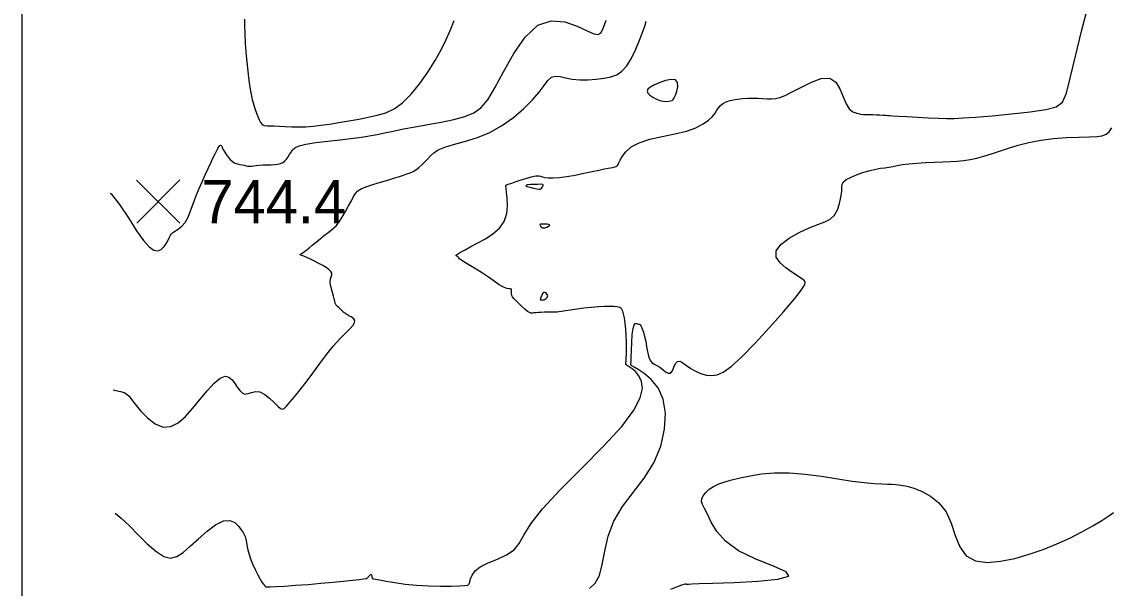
# Model space of a CAD drawing. Extents: x 2566142 to 2571431, y 418755 to 421584.
# Drawn here: x 2566164.4 to 2566541.8, y 420398.5 to 420595.1 of the extents above; entities that cross this region are included whole.
import ezdxf

# ---------------------------------------------------------------- set-up
doc = ezdxf.new("R2010")
doc.units = 0
for name, color, linetype in [('Contour_ADS_Major', 7, 'Continuous'), ('Contour_ADS_Minor', 7, 'Continuous'), ('Contour_ADS_Spot_Elevation', 7, 'Continuous'), ('Contour_ADS_State_Plane_Border', 7, 'Continuous')]:
    doc.layers.add(name, color=color, linetype=linetype)

# ---------------------------------------------------------------- blocks, each defined once
blk = doc.blocks.new('S750')
at = {"layer": 'Contour_ADS_Spot_Elevation'}
for p, q in [((-0.5, 0.498), (0.5, -0.498)), ((-0.498, -0.5), (0.498, 0.5))]:
    blk.add_line(p, q, dxfattribs=at)

msp = doc.modelspace()

# ---------------------------------------------------------------- linework, layer by layer
at = {"layer": 'Contour_ADS_Major'}
for points in [[(2566487.96, 420561.56), (2566491.07, 420561.71), (2566495.35, 420562.01), (2566501.19, 420562.49), (2566507.88, 420563.11), (2566514.43, 420563.83), (2566519.85, 420564.62), (2566523.42, 420565.55), (2566525.56, 420567.21), (2566526.95, 420570.3), (2566528.3, 420575.5), (2566530.12, 420583.18), (2566532.36, 420592.29), (2566534.77, 420601.45)], [(2566332.44, 420538.04), (2566332.44, 420538.35), (2566332.49, 420538.44), (2566332.56, 420538.48), (2566332.65, 420538.53), (2566332.78, 420538.57), (2566332.97, 420538.64), (2566333.24, 420538.73), (2566333.7, 420538.89), (2566334.47, 420539.15), (2566335.68, 420539.55), (2566337.37, 420540.1), (2566339.31, 420540.71), (2566341.22, 420541.25), (2566342.78, 420541.61), (2566343.82, 420541.69), (2566344.49, 420541.56), (2566345.1, 420541.32), (2566345.91, 420541.09), (2566347.16, 420540.96), (2566348.86, 420540.96), (2566351.01, 420541.1), (2566353.56, 420541.42), (2566356.46, 420541.91), (2566359.48, 420542.51), (2566362.34, 420543.11), (2566364.79, 420543.64), (2566366.61, 420544.02), (2566367.88, 420544.28), (2566368.76, 420544.44), (2566369.39, 420544.55), (2566369.9, 420544.65), (2566370.32, 420544.75), (2566370.66, 420544.86), (2566370.92, 420545), (2566371.13, 420545.2), (2566371.35, 420545.55), (2566371.65, 420546.14), (2566372.13, 420547.08), (2566372.87, 420548.42), (2566374.06, 420550.01), (2566375.92, 420551.65), (2566378.66, 420553.14), (2566382.37, 420554.33), (2566386.68, 420555.3), (2566391.1, 420556.21), (2566395.13, 420557.19), (2566398.4, 420558.35), (2566400.9, 420559.64), (2566402.76, 420560.96), (2566404.09, 420562.23), (2566405.02, 420563.38), (2566405.69, 420564.39), (2566406.25, 420565.27), (2566406.86, 420566.02), (2566407.66, 420566.66), (2566408.66, 420567.19), (2566409.86, 420567.62), (2566411.26, 420567.97), (2566412.85, 420568.24), (2566414.58, 420568.44), (2566416.37, 420568.56), (2566418.16, 420568.59), (2566419.89, 420568.55), (2566421.54, 420568.47), (2566423.11, 420568.4), (2566424.58, 420568.39), (2566425.99, 420568.5), (2566427.51, 420568.85), (2566429.39, 420569.56), (2566431.84, 420570.76), (2566434.97, 420572.44), (2566438.47, 420574.17), (2566441.9, 420575.38), (2566444.83, 420575.51), (2566446.93, 420574.18), (2566448.38, 420571.84), (2566449.46, 420569.11), (2566450.47, 420566.64), (2566451.62, 420564.92), (2566452.89, 420563.88), (2566454.19, 420563.34), (2566455.44, 420563.09), (2566456.57, 420562.97), (2566457.63, 420562.91), (2566458.68, 420562.89), (2566459.79, 420562.87), (2566461, 420562.83), (2566462.22, 420562.77), (2566463.34, 420562.7), (2566464.24, 420562.64), (2566464.89, 420562.61), (2566465.59, 420562.57), (2566466.71, 420562.51), (2566468.64, 420562.39), (2566471.6, 420562.22), (2566475.25, 420562.01), (2566479.06, 420561.8), (2566482.53, 420561.63), (2566485.33, 420561.54), (2566487.96, 420561.56)], [(2566379.09, 420464.56), (2566379.81, 420467.83), (2566379.5, 420470.32), (2566378.63, 420472.24), (2566377.46, 420473.68), (2566376.23, 420474.7), (2566375.19, 420475.4), (2566374.5, 420475.82), (2566374.14, 420476.06), (2566374.01, 420476.18), (2566373.99, 420476.28), (2566374.02, 420476.43), (2566374.06, 420476.76), (2566374.12, 420477.37), (2566374.18, 420478.4), (2566374.25, 420479.91), (2566374.29, 420481.82), (2566374.28, 420483.97), (2566374.21, 420486.22), (2566374.06, 420488.44), (2566373.84, 420490.51), (2566373.57, 420492.31), (2566373.28, 420493.74), (2566372.97, 420494.71), (2566372.66, 420495.32), (2566372.32, 420495.67), (2566371.96, 420495.89), (2566371.55, 420496.06), (2566370.96, 420496.2), (2566370.07, 420496.29), (2566368.71, 420496.32), (2566366.82, 420496.27), (2566364.53, 420496.14), (2566362.01, 420495.95), (2566359.46, 420495.69), (2566357.06, 420495.38), (2566354.9, 420495.06), (2566353.08, 420494.76), (2566351.69, 420494.54), (2566350.77, 420494.41), (2566350.19, 420494.37), (2566349.74, 420494.36), (2566349.25, 420494.37), (2566348.56, 420494.37), (2566347.71, 420494.34), (2566346.74, 420494.31), (2566345.72, 420494.27), (2566344.71, 420494.22), (2566343.76, 420494.17), (2566342.9, 420494.11), (2566342.19, 420494.05), (2566341.63, 420493.98), (2566341.15, 420493.99), (2566340.62, 420494.16), (2566339.93, 420494.59), (2566339.02, 420495.33), (2566337.96, 420496.28), (2566336.9, 420497.3), (2566335.96, 420498.24), (2566335.25, 420499.01), (2566334.77, 420499.63), (2566334.48, 420500.16), (2566334.35, 420500.66), (2566334.35, 420501.18), (2566334.4, 420501.67), (2566334.42, 420502.07), (2566334.33, 420502.31), (2566334.05, 420502.37), (2566333.54, 420502.38), (2566332.75, 420502.53), (2566331.63, 420502.98), (2566330.15, 420503.86), (2566328.37, 420505.08), (2566326.4, 420506.48), (2566324.3, 420507.91), (2566322.18, 420509.25), (2566320.17, 420510.44), (2566318.45, 420511.46), (2566317.15, 420512.27), (2566316.38, 420512.87), (2566316.01, 420513.27), (2566315.84, 420513.53), (2566315.68, 420513.69), (2566315.41, 420513.79), (2566315.17, 420513.9), (2566315.17, 420514.11), (2566315.61, 420514.5), (2566316.66, 420515.12), (2566318.26, 420515.98), (2566320.31, 420517.06), (2566322.71, 420518.33), (2566325.34, 420519.79), (2566327.93, 420521.49), (2566330.2, 420523.48), (2566331.88, 420525.83), (2566332.77, 420528.52), (2566333.02, 420531.31), (2566332.91, 420533.9), (2566332.66, 420535.98), (2566332.5, 420537.32), (2566332.44, 420538.04)], [(2566196.83, 420424.57), (2566198.91, 420422.86), (2566201.82, 420420.15), (2566204.88, 420417.07), (2566207.98, 420413.98), (2566210.96, 420411.33), (2566213.68, 420409.54), (2566216.07, 420408.96), (2566218.27, 420409.49), (2566220.48, 420410.92), (2566222.93, 420413.06), (2566225.74, 420415.67), (2566228.75, 420418.32), (2566231.71, 420420.55), (2566234.39, 420421.9), (2566236.6, 420422.05), (2566238.33, 420421.29), (2566239.65, 420420.07), (2566240.6, 420418.83), (2566241.24, 420417.9), (2566241.66, 420417.18), (2566241.93, 420416.48), (2566242.14, 420415.59), (2566242.37, 420414.34), (2566242.66, 420412.78), (2566243.08, 420410.98), (2566243.68, 420409.02), (2566244.47, 420406.98), (2566245.38, 420405), (2566246.31, 420403.2), (2566247.14, 420401.72), (2566247.8, 420400.65), (2566248.29, 420399.94), (2566248.65, 420399.49), (2566248.9, 420399.22), (2566249.14, 420399.05), (2566249.63, 420398.97), (2566250.68, 420398.98), (2566252.62, 420399.08), (2566255.63, 420399.27), (2566259.48, 420399.54), (2566263.78, 420399.86), (2566268.18, 420400.22), (2566272.34, 420400.6), (2566276.06, 420400.97), (2566279.18, 420401.31), (2566281.55, 420401.57), (2566283.05, 420401.75), (2566283.86, 420401.86), (2566284.22, 420401.93), (2566284.34, 420402), (2566284.44, 420402.08), (2566284.55, 420402.2), (2566284.68, 420402.36), (2566284.85, 420402.57), (2566285.05, 420402.83), (2566285.27, 420403.09), (2566285.48, 420403.27), (2566285.66, 420403.32), (2566285.78, 420403.19), (2566285.87, 420402.93), (2566285.92, 420402.61), (2566285.97, 420402.32), (2566286.01, 420402.12), (2566286.05, 420401.99), (2566286.09, 420401.93), (2566286.13, 420401.89), (2566286.19, 420401.86), (2566286.48, 420401.8), (2566287.21, 420401.65), (2566288.62, 420401.38), (2566290.87, 420400.95), (2566293.86, 420400.45), (2566297.43, 420399.95), (2566301.42, 420399.55), (2566305.64, 420399.32), (2566309.76, 420399.24), (2566313.46, 420399.25), (2566316.36, 420399.32), (2566318.24, 420399.42), (2566319.27, 420399.63), (2566319.75, 420400.03), (2566319.97, 420400.72), (2566320.2, 420401.76), (2566320.71, 420403.07), (2566321.74, 420404.5), (2566323.56, 420405.93), (2566326.27, 420407.29), (2566329.48, 420408.64), (2566332.67, 420410.13), (2566335.31, 420411.89), (2566337.1, 420414.06), (2566338.72, 420416.93), (2566341.08, 420420.82), (2566345.09, 420426.03), (2566351.29, 420432.7), (2566358.8, 420440.22), (2566366.35, 420447.82), (2566372.7, 420454.7), (2566376.89, 420460.26), (2566379.09, 420464.56)]]:
    msp.add_lwpolyline(points, dxfattribs=at)
for points in [[(2566343.52, 420538.67), (2566342.26, 420538.65), (2566340.93, 420538.59), (2566339.86, 420538.47), (2566339.41, 420538.27), (2566339.8, 420537.98), (2566340.79, 420537.65), (2566342.03, 420537.33), (2566343.16, 420537.08), (2566343.93, 420536.96), (2566344.37, 420536.97), (2566344.61, 420537.08), (2566344.78, 420537.28), (2566344.98, 420537.57), (2566345.18, 420537.88), (2566345.33, 420538.19), (2566345.4, 420538.44), (2566345.31, 420538.59), (2566345.02, 420538.67), (2566344.44, 420538.69), (2566343.52, 420538.67)], [(2566345.3, 420524.88), (2566344.78, 420524.87), (2566344.46, 420524.85), (2566344.29, 420524.79), (2566344.24, 420524.66), (2566344.28, 420524.47), (2566344.4, 420524.23), (2566344.57, 420523.98), (2566344.77, 420523.77), (2566345, 420523.61), (2566345.28, 420523.54), (2566345.64, 420523.54), (2566346.11, 420523.65), (2566346.68, 420523.86), (2566347.23, 420524.13), (2566347.62, 420524.4), (2566347.7, 420524.63), (2566347.37, 420524.77), (2566346.74, 420524.85), (2566345.99, 420524.87), (2566345.3, 420524.88)], [(2566344.89, 420500.22), (2566344.74, 420499.85), (2566344.6, 420499.5), (2566344.48, 420499.19), (2566344.41, 420498.94), (2566344.37, 420498.76), (2566344.4, 420498.64), (2566344.5, 420498.58), (2566344.68, 420498.55), (2566344.95, 420498.54), (2566345.29, 420498.57), (2566345.67, 420498.65), (2566346.06, 420498.81), (2566346.42, 420499.06), (2566346.72, 420499.38), (2566346.91, 420499.75), (2566346.94, 420500.13), (2566346.79, 420500.51), (2566346.5, 420500.85), (2566346.14, 420501.09), (2566345.79, 420501.19), (2566345.49, 420501.11), (2566345.26, 420500.89), (2566345.06, 420500.58), (2566344.89, 420500.22)]]:
    msp.add_lwpolyline(points, close=True, dxfattribs=at)
at = {"layer": 'Contour_ADS_Minor'}
for points in [[(2566195.17, 420535.59), (2566195.44, 420535.42), (2566198.36, 420531.73), (2566201.42, 420527.08), (2566204.28, 420522.6), (2566206.69, 420519.22), (2566208.65, 420517.01), (2566210.27, 420515.85), (2566211.64, 420515.59), (2566212.84, 420516.1), (2566213.86, 420517.1), (2566214.69, 420518.32), (2566215.3, 420519.49), (2566215.7, 420520.38), (2566216, 420521.02), (2566216.36, 420521.53), (2566216.91, 420521.99), (2566217.77, 420522.51), (2566218.85, 420523.2), (2566220.02, 420524.15), (2566221.14, 420525.49), (2566222.13, 420527.28), (2566223.03, 420529.44), (2566223.91, 420531.87), (2566224.85, 420534.44), (2566225.89, 420537.05), (2566227, 420539.61), (2566228.1, 420542.03), (2566229.13, 420544.22), (2566230.01, 420546.13), (2566230.77, 420547.74), (2566231.41, 420549.09), (2566231.96, 420550.2), (2566232.43, 420551.07), (2566232.83, 420551.72), (2566233.16, 420552.13), (2566233.44, 420552.29), (2566233.66, 420552.2), (2566233.83, 420551.94), (2566233.99, 420551.58), (2566234.12, 420551.21), (2566234.26, 420550.88), (2566234.43, 420550.56), (2566234.67, 420550.16), (2566235.02, 420549.62), (2566235.49, 420548.89), (2566236.09, 420548.06), (2566236.79, 420547.25), (2566237.57, 420546.56), (2566238.4, 420546.09), (2566239.25, 420545.79), (2566240.09, 420545.6), (2566240.88, 420545.46), (2566241.6, 420545.3), (2566242.27, 420545.15), (2566242.9, 420545.04), (2566243.54, 420544.99), (2566244.2, 420545.03), (2566244.95, 420545.12), (2566245.82, 420545.24), (2566246.87, 420545.34), (2566248.12, 420545.41), (2566249.49, 420545.45), (2566250.88, 420545.5), (2566252.17, 420545.59), (2566253.27, 420545.73), (2566254.2, 420545.97), (2566255, 420546.32), (2566255.69, 420546.82), (2566256.31, 420547.48), (2566256.88, 420548.25), (2566257.4, 420549.08), (2566257.89, 420549.89), (2566258.41, 420550.65), (2566259.23, 420551.35), (2566260.67, 420552), (2566263.05, 420552.6), (2566266.52, 420553.18), (2566270.67, 420553.71), (2566274.92, 420554.18), (2566278.68, 420554.6), (2566281.55, 420554.94), (2566283.75, 420555.26), (2566285.68, 420555.61), (2566287.75, 420556.03), (2566290.28, 420556.56), (2566293.33, 420557.19), (2566296.88, 420557.9), (2566300.93, 420558.66), (2566305.39, 420559.46), (2566309.99, 420560.31), (2566314.38, 420561.24), (2566318.21, 420562.27), (2566321.27, 420563.5), (2566323.79, 420565.28), (2566326.13, 420568.02), (2566328.65, 420572.13), (2566331.65, 420577.78), (2566335.15, 420584.06), (2566339.12, 420589.81), (2566343.5, 420593.87)], [(2566241.74, 420596.01), (2566241.77, 420593.78), (2566241.82, 420590.99), (2566241.98, 420587.54), (2566242.3, 420583.42), (2566242.75, 420578.98), (2566243.29, 420574.68), (2566243.85, 420570.97), (2566244.41, 420568.17), (2566244.94, 420566.15), (2566245.44, 420564.64), (2566245.91, 420563.39), (2566246.36, 420562.19), (2566246.81, 420561.07), (2566247.31, 420560.12), (2566247.88, 420559.44), (2566248.59, 420559.07), (2566249.47, 420558.95), (2566250.6, 420558.94), (2566252.03, 420558.95), (2566253.8, 420558.89), (2566255.86, 420558.77), (2566258.12, 420558.67), (2566260.51, 420558.62), (2566262.96, 420558.69), (2566265.52, 420558.87), (2566268.26, 420559.17), (2566271.24, 420559.58), (2566274.49, 420560.1), (2566277.92, 420560.7), (2566281.36, 420561.34), (2566284.7, 420561.99), (2566287.82, 420562.67), (2566290.77, 420563.56), (2566293.66, 420564.94), (2566296.57, 420567.03), (2566299.57, 420570.01), (2566302.54, 420573.65), (2566305.35, 420577.63), (2566307.86, 420581.63), (2566309.96, 420585.4), (2566311.71, 420588.93), (2566313.18, 420592.28), (2566314.46, 420595.52)], [(2566266.55, 420518.64), (2566268, 420519.83), (2566269.45, 420520.99), (2566270.76, 420522.01), (2566271.84, 420522.83), (2566272.76, 420523.57), (2566273.62, 420524.44), (2566274.56, 420525.64), (2566275.63, 420527.28), (2566276.77, 420529.22), (2566277.87, 420531.2), (2566278.81, 420533), (2566279.54, 420534.43), (2566280.22, 420535.54), (2566281.04, 420536.42), (2566282.2, 420537.17), (2566283.86, 420537.87), (2566285.88, 420538.53), (2566288.06, 420539.17), (2566290.22, 420539.79), (2566292.18, 420540.38), (2566293.94, 420540.93), (2566295.51, 420541.45), (2566296.89, 420541.9), (2566298.1, 420542.31), (2566299.2, 420542.71), (2566300.22, 420543.17), (2566301.24, 420543.77), (2566302.27, 420544.54), (2566303.31, 420545.45), (2566304.33, 420546.47), (2566305.31, 420547.54), (2566306.28, 420548.61), (2566307.42, 420549.67), (2566308.99, 420550.68), (2566311.23, 420551.63), (2566314.31, 420552.52), (2566318.07, 420553.51), (2566322.26, 420554.81), (2566326.64, 420556.61), (2566330.96, 420559.03), (2566335.04, 420561.91), (2566338.68, 420564.97), (2566341.7, 420567.99), (2566343.98, 420570.71), (2566345.68, 420573.01), (2566347.05, 420574.76), (2566348.32, 420575.85), (2566349.7, 420576.22), (2566351.29, 420576.07), (2566353.17, 420575.65), (2566355.42, 420575.23), (2566358.06, 420575.01), (2566360.93, 420575), (2566363.81, 420575.17), (2566366.51, 420575.48), (2566368.86, 420575.94), (2566370.89, 420576.69), (2566372.71, 420577.91), (2566374.39, 420579.81), (2566376, 420582.46), (2566377.5, 420585.56), (2566378.81, 420588.69), (2566379.86, 420591.44), (2566380.6, 420593.55), (2566381.14, 420595.33)], [(2566343.5, 420593.87), (2566348.2, 420595.43), (2566352.88, 420595.04), (2566357.15, 420593.59), (2566360.61, 420591.97), (2566362.99, 420590.93), (2566364.49, 420590.71), (2566365.48, 420591.39), (2566366.29, 420593.06), (2566367.19, 420595.72)], [(2566385.87, 420475.18), (2566386.88, 420474.38), (2566387.87, 420473.6), (2566388.78, 420473.11), (2566389.56, 420473.19), (2566390.21, 420474), (2566390.77, 420475.23), (2566391.34, 420476.46), (2566392.01, 420477.25), (2566392.85, 420477.31), (2566393.88, 420476.75), (2566395.12, 420475.82), (2566396.58, 420474.77), (2566398.26, 420473.8), (2566400.09, 420473.01), (2566401.99, 420472.49), (2566403.89, 420472.29), (2566405.77, 420472.53), (2566407.89, 420473.48), (2566410.57, 420475.45), (2566414.15, 420478.74), (2566418.78, 420483.48), (2566423.9, 420489.01), (2566428.78, 420494.48), (2566432.68, 420499.07), (2566435.07, 420502.13), (2566436.14, 420503.9), (2566436.3, 420504.82), (2566435.93, 420505.32), (2566435.33, 420505.79), (2566434.5, 420506.38), (2566433.31, 420507.17), (2566431.68, 420508.25), (2566429.6, 420509.69), (2566427.59, 420511.43), (2566426.24, 420513.41), (2566426.18, 420515.56), (2566427.81, 420517.79), (2566430.71, 420519.97), (2566434.23, 420521.94), (2566437.73, 420523.54), (2566440.71, 420524.7), (2566443.1, 420525.63), (2566444.99, 420526.61), (2566446.43, 420527.94), (2566447.51, 420529.79), (2566448.26, 420531.98), (2566448.73, 420534.2), (2566448.97, 420536.16), (2566449.05, 420537.64), (2566449.18, 420538.73), (2566449.61, 420539.59), (2566450.57, 420540.38), (2566452.21, 420541.22), (2566454.34, 420542.08), (2566456.67, 420542.87), (2566458.9, 420543.52), (2566460.83, 420543.96), (2566462.48, 420544.25), (2566463.95, 420544.46), (2566465.33, 420544.67), (2566466.73, 420544.93), (2566468.27, 420545.22), (2566470.09, 420545.52), (2566472.31, 420545.8), (2566475.02, 420546.03), (2566478.03, 420546.22), (2566481.13, 420546.36), (2566484.07, 420546.49), (2566486.7, 420546.6), (2566489.07, 420546.74), (2566491.31, 420546.96), (2566493.52, 420547.29), (2566495.83, 420547.79), (2566498.29, 420548.44), (2566500.92, 420549.24), (2566503.76, 420550.17), (2566506.86, 420551.21), (2566510.25, 420552.27), (2566513.97, 420553.25), (2566518.07, 420554.04), (2566522.51, 420554.58), (2566527, 420554.91), (2566531.22, 420555.09), (2566534.8, 420555.2), (2566537.48, 420555.32), (2566539.4, 420555.57), (2566540.76, 420556.07), (2566541.79, 420556.95), (2566542.66, 420558.27)], [(2566196.19, 420467.33), (2566197.07, 420467.16), (2566198.67, 420466.81), (2566200.02, 420466.41), (2566200.95, 420465.91), (2566201.69, 420465.17), (2566202.53, 420464.04), (2566203.78, 420462.36), (2566205.66, 420460.08), (2566208.05, 420457.65), (2566210.72, 420455.58), (2566213.47, 420454.43), (2566216.12, 420454.6), (2566218.69, 420455.94), (2566221.22, 420458.16), (2566223.77, 420460.98), (2566226.36, 420464.09), (2566228.89, 420467.13), (2566231.25, 420469.72), (2566233.3, 420471.46), (2566234.97, 420472.08), (2566236.3, 420471.78), (2566237.4, 420470.85), (2566238.33, 420469.6), (2566239.2, 420468.31), (2566240.06, 420467.16), (2566240.94, 420466.31), (2566241.9, 420465.92), (2566242.97, 420466.07), (2566244.18, 420466.48), (2566245.54, 420466.8), (2566247.07, 420466.65), (2566248.76, 420465.8), (2566250.46, 420464.47), (2566252.03, 420463), (2566253.31, 420461.72), (2566254.19, 420460.92), (2566254.84, 420460.65), (2566255.46, 420460.93), (2566256.29, 420461.73), (2566257.5, 420463.07), (2566259.07, 420464.92), (2566260.95, 420467.24), (2566263.08, 420470), (2566265.41, 420473.15), (2566267.84, 420476.46), (2566270.28, 420479.71), (2566272.66, 420482.66), (2566274.87, 420485.12), (2566276.81, 420487.09), (2566278.37, 420488.65), (2566279.43, 420489.86), (2566279.94, 420490.77), (2566279.99, 420491.46), (2566279.72, 420491.96), (2566279.26, 420492.35), (2566278.73, 420492.66), (2566278.16, 420492.96), (2566277.55, 420493.29), (2566276.9, 420493.71), (2566276.22, 420494.25), (2566275.55, 420494.86), (2566274.93, 420495.44), (2566274.41, 420495.92), (2566274.02, 420496.26), (2566273.74, 420496.5), (2566273.54, 420496.73), (2566273.39, 420497.03), (2566273.25, 420497.48), (2566273.09, 420498.11), (2566272.89, 420498.91), (2566272.61, 420499.92), (2566272.25, 420501.13), (2566271.88, 420502.43), (2566271.59, 420503.72), (2566271.48, 420504.89), (2566271.59, 420505.84), (2566271.81, 420506.62), (2566272, 420507.28), (2566271.99, 420507.88), (2566271.66, 420508.48), (2566271.02, 420509.11), (2566270.09, 420509.77), (2566268.91, 420510.49), (2566267.51, 420511.27), (2566266.03, 420512.05), (2566264.59, 420512.77), (2566263.33, 420513.34), (2566262.36, 420513.74), (2566261.67, 420513.98), (2566261.24, 420514.13), (2566261.05, 420514.24), (2566261.07, 420514.37), (2566261.28, 420514.52), (2566261.62, 420514.74), (2566262.08, 420515.04), (2566262.63, 420515.44), (2566263.31, 420515.97), (2566264.16, 420516.67), (2566265.23, 420517.55), (2566266.55, 420518.64)], [(2566361.48, 420398.48), (2566363.38, 420400.3), (2566364.87, 420402.95), (2566365.88, 420406.74), (2566366.75, 420411.42), (2566367.94, 420416.58), (2566369.91, 420421.81), (2566372.94, 420426.83), (2566376.64, 420431.74), (2566380.44, 420436.75), (2566383.78, 420442.08), (2566386.17, 420447.83), (2566387.52, 420453.7), (2566387.81, 420459.29), (2566387.04, 420464.17), (2566385.27, 420468.04), (2566382.91, 420470.95), (2566380.43, 420473.03), (2566378.31, 420474.42), (2566376.94, 420475.28), (2566376.2, 420475.73), (2566375.9, 420475.92), (2566375.84, 420475.98), (2566375.82, 420476.08), (2566375.84, 420476.41), (2566375.87, 420477.23), (2566375.92, 420478.74), (2566376.01, 420481.07), (2566376.13, 420483.83), (2566376.31, 420486.53), (2566376.57, 420488.68), (2566376.92, 420489.9), (2566377.32, 420490.37), (2566377.74, 420490.38), (2566378.13, 420490.24), (2566378.47, 420490.18), (2566378.76, 420490.11), (2566379.06, 420489.91), (2566379.39, 420489.43), (2566379.77, 420488.55), (2566380.18, 420487.33), (2566380.59, 420485.85), (2566380.95, 420484.17), (2566381.25, 420482.39), (2566381.54, 420480.65), (2566381.9, 420479.07), (2566382.4, 420477.79), (2566383.08, 420476.91), (2566383.91, 420476.3), (2566384.86, 420475.78), (2566385.87, 420475.18)], [(2566389.7, 420398.19), (2566392.02, 420399.09), (2566393.52, 420399.65), (2566394.33, 420399.93), (2566394.69, 420400.01), (2566394.85, 420399.99), (2566395, 420399.95), (2566395.18, 420399.92), (2566395.37, 420399.9), (2566395.57, 420399.9), (2566395.9, 420399.94), (2566396.96, 420400.02), (2566399.52, 420400.14), (2566404.31, 420400.31), (2566411.61, 420400.55), (2566419.82, 420400.95), (2566426.85, 420401.62), (2566430.63, 420402.67), (2566429.74, 420404.18), (2566425.32, 420406.17), (2566419.19, 420408.62), (2566413.15, 420411.52), (2566408.64, 420414.82), (2566405.61, 420418.23), (2566403.65, 420421.46), (2566402.35, 420424.18), (2566401.38, 420426.16), (2566400.7, 420427.56), (2566400.37, 420428.62), (2566400.43, 420429.58), (2566400.9, 420430.63), (2566401.77, 420431.74), (2566402.99, 420432.84), (2566404.5, 420433.85), (2566406.28, 420434.7), (2566408.38, 420435.44), (2566410.85, 420436.12), (2566413.78, 420436.81), (2566417.2, 420437.54), (2566421.15, 420438.18), (2566425.64, 420438.58), (2566430.69, 420438.6), (2566436.26, 420438.14), (2566442.02, 420437.36), (2566447.6, 420436.47), (2566452.64, 420435.69), (2566456.82, 420435.18), (2566460.19, 420434.89), (2566462.85, 420434.76), (2566464.92, 420434.68), (2566466.51, 420434.59), (2566467.73, 420434.48), (2566468.68, 420434.38), (2566469.48, 420434.29), (2566470.24, 420434.22), (2566471.17, 420434.07), (2566472.46, 420433.74), (2566474.33, 420433.1), (2566476.88, 420432.06), (2566479.81, 420430.46), (2566482.71, 420428.18), (2566485.18, 420425.08), (2566486.95, 420421.13), (2566488.37, 420416.84), (2566489.94, 420412.83), (2566492.16, 420409.72), (2566495.39, 420407.98), (2566499.48, 420407.45), (2566504.13, 420407.86)], [(2566504.13, 420407.86), (2566509.06, 420408.89), (2566514.02, 420410.29), (2566518.9, 420411.97), (2566523.63, 420413.87), (2566528.13, 420415.92), (2566532.33, 420418.05), (2566536.08, 420420.14), (2566539.24, 420422.05), (2566541.65, 420423.62), (2566543.24, 420424.8)]]:
    msp.add_lwpolyline(points, dxfattribs=at)
msp.add_lwpolyline([(2566391.28, 420574.91), (2566389.78, 420575.1), (2566387.78, 420574.7), (2566385.64, 420573.96), (2566383.75, 420573.11), (2566382.4, 420572.34), (2566381.64, 420571.66), (2566381.43, 420571), (2566381.7, 420570.33), (2566382.42, 420569.6), (2566383.46, 420568.89), (2566384.67, 420568.25), (2566385.9, 420567.78), (2566387.05, 420567.52), (2566388.06, 420567.45), (2566388.93, 420567.51), (2566389.62, 420567.63), (2566390.13, 420567.8), (2566390.53, 420568.11), (2566390.89, 420568.67), (2566391.29, 420569.63), (2566391.74, 420571.02), (2566392.06, 420572.58), (2566391.99, 420573.99), (2566391.28, 420574.91)], close=True, dxfattribs=at)
at = {"layer": 'Contour_ADS_State_Plane_Border'}
msp.add_lwpolyline([(2566164.43, 418777.5), (2571407.81, 418777.5), (2571407.81, 421561.67), (2566164.43, 421561.67), (2566164.43, 418777.5)], close=True, dxfattribs=at)

# ---------------------------------------------------------------- block references
at = {"layer": 'Contour_ADS_Spot_Elevation', "xscale": 15, "yscale": 15}
msp.add_blockref('S750', (2566211.79, 420532.71), dxfattribs=at)

# ---------------------------------------------------------------- texts
at = {"layer": 'Contour_ADS_Spot_Elevation'}
msp.add_text('744.4', height=15, dxfattribs=at).set_placement((2566226.79, 420525.21))

doc.saveas('drawing.dxf')
